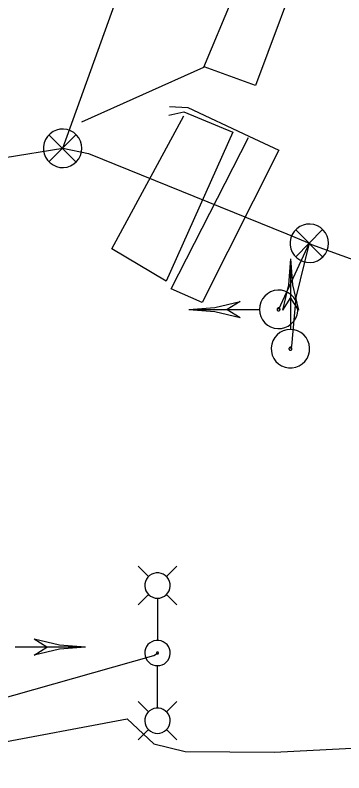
# Model space of a CAD drawing. Extents: x 596028 to 606371, y 330010 to 403088.
# Drawn here: x 602974.5 to 603030.9, y 402262.1 to 402392 of the extents above; entities that cross this region are included whole.
import ezdxf

# ---------------------------------------------------------------- set-up
doc = ezdxf.new("R2010")
doc.units = 0
for name, color, linetype in [('E_LTG', 7, 'Continuous'), ('E_LTG_CID', 7, 'Continuous'), ('E_LTG_Conduit', 7, 'Continuous'), ('E_SIG', 7, 'Continuous'), ('E_SIG_Conduit', 7, 'Continuous'), ('E_SIG_Loops', 7, 'Continuous'), ('E_UTL_E_UG', 7, 'Continuous')]:
    doc.layers.add(name, color=color, linetype=linetype)

msp = doc.modelspace()

# ---------------------------------------------------------------- linework, layer by layer
at = {"layer": 'E_LTG'}
for points in [[(602997.4, 402295.72), (602995.62, 402297.5)], [(603000.45, 402295.72), (603002.22, 402297.5)], [(602998.92, 402292.02), (602999.34, 402292.06), (602999.73, 402292.18), (603000.1, 402292.37), (603000.43, 402292.62), (603000.7, 402292.94), (603000.9, 402293.29), (603001.04, 402293.68), (603001.1, 402294.09), (603001.08, 402294.51), (603000.98, 402294.91), (603000.81, 402295.28), (603000.57, 402295.62), (603000.27, 402295.91), (602999.92, 402296.13), (602999.54, 402296.28), (602999.13, 402296.36), (602998.72, 402296.36), (602998.31, 402296.28), (602997.93, 402296.13), (602997.58, 402295.91), (602997.28, 402295.62), (602997.04, 402295.28), (602996.87, 402294.91), (602996.77, 402294.51), (602996.75, 402294.09), (602996.81, 402293.68), (602996.95, 402293.29), (602997.15, 402292.94), (602997.42, 402292.62), (602997.75, 402292.37), (602998.12, 402292.18), (602998.51, 402292.06), (602998.92, 402292.02)], [(602997.4, 402292.68), (602995.62, 402290.9)], [(602998.92, 402291.98), (602998.92, 402284.81)], [(603000.45, 402292.68), (603002.22, 402290.9)], [(602998.92, 402280.46), (602999.34, 402280.5), (602999.73, 402280.61), (603000.1, 402280.8), (603000.43, 402281.06), (603000.7, 402281.37), (603000.9, 402281.73), (603001.04, 402282.12), (603001.1, 402282.53), (603001.08, 402282.94), (603000.98, 402283.34), (603000.81, 402283.72), (603000.57, 402284.06), (603000.27, 402284.34), (602999.92, 402284.57), (602999.54, 402284.72), (602999.13, 402284.8), (602998.72, 402284.8), (602998.31, 402284.72), (602997.93, 402284.57), (602997.58, 402284.34), (602997.28, 402284.06), (602997.04, 402283.72), (602996.87, 402283.34), (602996.77, 402282.94), (602996.75, 402282.53), (602996.81, 402282.12), (602996.95, 402281.73), (602997.15, 402281.37), (602997.42, 402281.06), (602997.75, 402280.8), (602998.12, 402280.61), (602998.51, 402280.5), (602998.92, 402280.46)], [(602998.92, 402282.47), (602998.96, 402282.47), (602998.99, 402282.48), (602999.01, 402282.49), (602999.04, 402282.51), (602999.06, 402282.53), (602999.08, 402282.56), (602999.09, 402282.59), (602999.09, 402282.62), (602999.09, 402282.66), (602999.08, 402282.69), (602999.07, 402282.71), (602999.05, 402282.74), (602999.03, 402282.76), (602999, 402282.78), (602998.97, 402282.79), (602998.94, 402282.8), (602998.91, 402282.8), (602998.88, 402282.79), (602998.85, 402282.78), (602998.82, 402282.76), (602998.8, 402282.74), (602998.78, 402282.71), (602998.77, 402282.69), (602998.76, 402282.66), (602998.76, 402282.62), (602998.76, 402282.59), (602998.77, 402282.56), (602998.79, 402282.53), (602998.81, 402282.51), (602998.83, 402282.49), (602998.86, 402282.48), (602998.89, 402282.47), (602998.92, 402282.47)], [(602998.92, 402273.24), (602998.92, 402280.42)], [(602997.4, 402272.55), (602995.62, 402274.33)], [(603000.45, 402272.55), (603002.22, 402274.33)], [(602998.92, 402268.85), (602999.34, 402268.89), (602999.73, 402269.01), (603000.1, 402269.2), (603000.43, 402269.45), (603000.7, 402269.77), (603000.9, 402270.12), (603001.04, 402270.52), (603001.1, 402270.93), (603001.08, 402271.34), (603000.98, 402271.74), (603000.81, 402272.12), (603000.57, 402272.45), (603000.27, 402272.74), (602999.92, 402272.96), (602999.54, 402273.12), (602999.13, 402273.19), (602998.72, 402273.19), (602998.31, 402273.12), (602997.93, 402272.96), (602997.58, 402272.74), (602997.28, 402272.45), (602997.04, 402272.12), (602996.87, 402271.74), (602996.77, 402271.34), (602996.75, 402270.93), (602996.81, 402270.52), (602996.95, 402270.12), (602997.15, 402269.77), (602997.42, 402269.45), (602997.75, 402269.2), (602998.12, 402269.01), (602998.51, 402268.89), (602998.92, 402268.85)], [(602997.4, 402269.5), (602995.62, 402267.73)], [(603000.45, 402269.5), (603002.22, 402267.73)]]:
    msp.add_lwpolyline(points, dxfattribs=at)
at = {"layer": 'E_LTG_CID'}
msp.add_lwpolyline([(602675.07, 402262.08), (602676.07, 402262.72), (602692.09, 402263.42), (602723.11, 402263.48), (602737.36, 402264.21), (602741.56, 402272.78), (602743.61, 402271.7), (602749.4, 402264.91), (602763.84, 402263.47), (602813.45, 402265.08), (602855.18, 402266.55), (602862.91, 402274.8), (602872.14, 402265.51), (602897.13, 402266.78), (602920.32, 402266.89), (602969.9, 402266.9), (602993.7, 402271.33), (602998.27, 402267.03), (603003.69, 402265.74), (603019.03, 402265.61), (603073.32, 402268.4), (603108.87, 402272.13), (603158.69, 402274.42), (603170.1, 402273.75)], dxfattribs=at)
at = {"layer": 'E_LTG_Conduit'}
msp.add_lwpolyline([(602967.35, 402273.46), (602998.28, 402282.2), (602998.92, 402282.63)], dxfattribs=at)
at = {"layer": 'E_SIG'}
for points in [[(602985.95, 402369.17), (602985.89, 402369.79), (602985.71, 402370.39), (602985.42, 402370.95), (602985.03, 402371.45), (602984.56, 402371.86), (602984.02, 402372.17), (602983.42, 402372.38), (602982.8, 402372.46), (602982.18, 402372.43), (602981.57, 402372.29), (602981, 402372.03), (602980.48, 402371.66), (602980.05, 402371.21), (602979.71, 402370.68), (602979.48, 402370.1), (602979.36, 402369.48), (602979.36, 402368.85), (602979.48, 402368.24), (602979.71, 402367.66), (602980.05, 402367.13), (602980.48, 402366.67), (602981, 402366.31), (602981.57, 402366.05), (602982.18, 402365.9), (602982.8, 402365.87), (602983.42, 402365.96), (602984.02, 402366.17), (602984.56, 402366.48), (602985.03, 402366.89), (602985.42, 402367.38), (602985.71, 402367.94), (602985.89, 402368.54), (602985.95, 402369.17)], [(602984.91, 402371.5), (602980.3, 402366.85)], [(602980.3, 402371.46), (602984.95, 402366.8)], [(603028.28, 402352.88), (603028.23, 402353.51), (603028.05, 402354.11), (603027.76, 402354.67), (603027.37, 402355.16), (603026.9, 402355.57), (603026.36, 402355.88), (603025.76, 402356.09), (603025.14, 402356.18), (603024.52, 402356.15), (603023.91, 402356), (603023.33, 402355.74), (603022.82, 402355.38), (603022.39, 402354.92), (603022.05, 402354.39), (603021.82, 402353.81), (603021.7, 402353.2), (603021.7, 402352.57), (603021.82, 402351.95), (603022.05, 402351.37), (603022.39, 402350.84), (603022.82, 402350.39), (603023.33, 402350.02), (603023.91, 402349.76), (603024.52, 402349.62), (603025.14, 402349.59), (603025.76, 402349.67), (603026.36, 402349.88), (603026.9, 402350.19), (603027.37, 402350.6), (603027.76, 402351.1), (603028.05, 402351.66), (603028.23, 402352.26), (603028.28, 402352.88)], [(603027.25, 402355.22), (603022.64, 402350.56)], [(603022.64, 402355.17), (603027.29, 402350.52)], [(603021.74, 402350.2), (603021.39, 402345.75), (603020.36, 402341.4)], [(603021.74, 402350.2), (603021.74, 402338.16)], [(603021.74, 402350.2), (603022.08, 402345.75), (603023.11, 402341.4)], [(603016.41, 402341.55), (603016.47, 402340.93), (603016.64, 402340.32), (603016.93, 402339.77), (603017.32, 402339.27), (603017.79, 402338.86), (603018.34, 402338.55), (603018.93, 402338.34), (603019.55, 402338.25), (603020.18, 402338.28), (603020.79, 402338.43), (603021.36, 402338.69), (603021.87, 402339.06), (603022.3, 402339.51), (603022.64, 402340.04), (603022.87, 402340.62), (603022.99, 402341.24), (603022.99, 402341.86), (603022.87, 402342.48), (603022.64, 402343.06), (603022.3, 402343.59), (603021.87, 402344.04), (603021.36, 402344.41), (603020.79, 402344.67), (603020.18, 402344.82), (603019.55, 402344.85), (603018.93, 402344.76), (603018.34, 402344.55), (603017.79, 402344.24), (603017.32, 402343.83), (603016.93, 402343.34), (603016.64, 402342.78), (603016.47, 402342.18), (603016.41, 402341.55)], [(603021.74, 402343.6), (603020.36, 402341.4)], [(603023.11, 402341.4), (603021.74, 402343.6)], [(603004.31, 402341.55), (603008.76, 402341.9), (603013.11, 402342.93)], [(603013.11, 402342.92), (603010.91, 402341.55)], [(603004.31, 402341.55), (603016.35, 402341.55)], [(603004.31, 402341.55), (603008.76, 402341.21), (603013.11, 402340.18)], [(603010.91, 402341.55), (603013.11, 402340.18)], [(603019.45, 402341.55), (603019.46, 402341.5), (603019.47, 402341.46), (603019.49, 402341.41), (603019.52, 402341.38), (603019.56, 402341.35), (603019.6, 402341.32), (603019.65, 402341.31), (603019.7, 402341.3), (603019.74, 402341.3), (603019.79, 402341.31), (603019.83, 402341.33), (603019.87, 402341.36), (603019.91, 402341.39), (603019.93, 402341.44), (603019.95, 402341.48), (603019.96, 402341.53), (603019.96, 402341.58), (603019.95, 402341.62), (603019.93, 402341.67), (603019.91, 402341.71), (603019.87, 402341.74), (603019.83, 402341.77), (603019.79, 402341.79), (603019.74, 402341.8), (603019.7, 402341.8), (603019.65, 402341.8), (603019.6, 402341.78), (603019.56, 402341.76), (603019.52, 402341.73), (603019.49, 402341.69), (603019.47, 402341.64), (603019.46, 402341.6), (603019.45, 402341.55)], [(603021.74, 402338.1), (603021.11, 402338.04), (603020.51, 402337.86), (603019.95, 402337.58), (603019.46, 402337.19), (603019.05, 402336.71), (603018.74, 402336.17), (603018.53, 402335.58), (603018.44, 402334.96), (603018.47, 402334.33), (603018.62, 402333.72), (603018.88, 402333.15), (603019.24, 402332.64), (603019.7, 402332.21), (603020.23, 402331.87), (603020.81, 402331.63), (603021.42, 402331.51), (603022.05, 402331.51), (603022.67, 402331.63), (603023.25, 402331.87), (603023.78, 402332.21), (603024.23, 402332.64), (603024.6, 402333.15), (603024.86, 402333.72), (603025.01, 402334.33), (603025.03, 402334.96), (603024.95, 402335.58), (603024.74, 402336.17), (603024.43, 402336.71), (603024.02, 402337.19), (603023.52, 402337.58), (603022.97, 402337.86), (603022.36, 402338.04), (603021.74, 402338.1)], [(603021.74, 402335.05), (603021.69, 402335.05), (603021.64, 402335.03), (603021.6, 402335.01), (603021.56, 402334.98), (603021.53, 402334.95), (603021.51, 402334.9), (603021.49, 402334.86), (603021.49, 402334.81), (603021.49, 402334.76), (603021.5, 402334.72), (603021.52, 402334.67), (603021.55, 402334.63), (603021.58, 402334.6), (603021.62, 402334.58), (603021.67, 402334.56), (603021.71, 402334.55), (603021.76, 402334.55), (603021.81, 402334.56), (603021.85, 402334.58), (603021.89, 402334.6), (603021.93, 402334.63), (603021.96, 402334.67), (603021.98, 402334.72), (603021.99, 402334.76), (603021.99, 402334.81), (603021.98, 402334.86), (603021.97, 402334.9), (603021.94, 402334.95), (603021.91, 402334.98), (603021.88, 402335.01), (603021.83, 402335.03), (603021.79, 402335.05), (603021.74, 402335.05)], [(602986.56, 402283.63), (602982.11, 402283.97), (602977.76, 402285)], [(602979.96, 402283.63), (602977.76, 402285)], [(602986.56, 402283.63), (602974.52, 402283.63)], [(602986.56, 402283.63), (602982.11, 402283.28), (602977.76, 402282.25)], [(602977.76, 402282.25), (602979.96, 402283.63)]]:
    msp.add_lwpolyline(points, dxfattribs=at)
at = {"layer": 'E_SIG_Conduit'}
for points in [[(602925.84, 402332.69), (602926.06, 402333.02), (602952.47, 402342.36), (602953.11, 402342.81), (602963.14, 402354.39), (602963.78, 402354.91), (602968.56, 402363.8), (602972.78, 402367.62), (602982.65, 402369.17), (602987.11, 402368.26)], [(602987.11, 402368.26), (603021.15, 402354.53), (603024.98, 402352.88), (603022.69, 402343.61), (603021.9, 402335.26), (603021.74, 402334.8)], [(603024.98, 402352.88), (603019.71, 402341.55)], [(603024.98, 402352.88), (603025.34, 402352.7), (603051.41, 402343.22), (603086.46, 402335.1), (603101.4, 402330.73)]]:
    msp.add_lwpolyline(points, dxfattribs=at)
at = {"layer": 'E_SIG_Loops'}
for points in [[(602985.94, 402373.7), (603006.85, 402383.09), (603016.86, 402406.89), (603024.36, 402403.06), (603015.75, 402379.96), (603006.95, 402383.14)], [(603001.01, 402376.34), (603004.13, 402376.15), (603014.59, 402371.28), (603019.73, 402368.84), (603006.57, 402342.71), (603001.26, 402345.08), (603014.57, 402371.05)], [(603000.85, 402374.88), (603003.42, 402375.42), (603011.87, 402371.96), (603000.39, 402346.38), (602991.1, 402351.93), (603003.45, 402374.74)]]:
    msp.add_lwpolyline(points, dxfattribs=at)
at = {"layer": 'E_UTL_E_UG'}
msp.add_lwpolyline([(602982.65, 402369.17), (603066.89, 402602.6)], dxfattribs=at)

doc.saveas('drawing.dxf')
